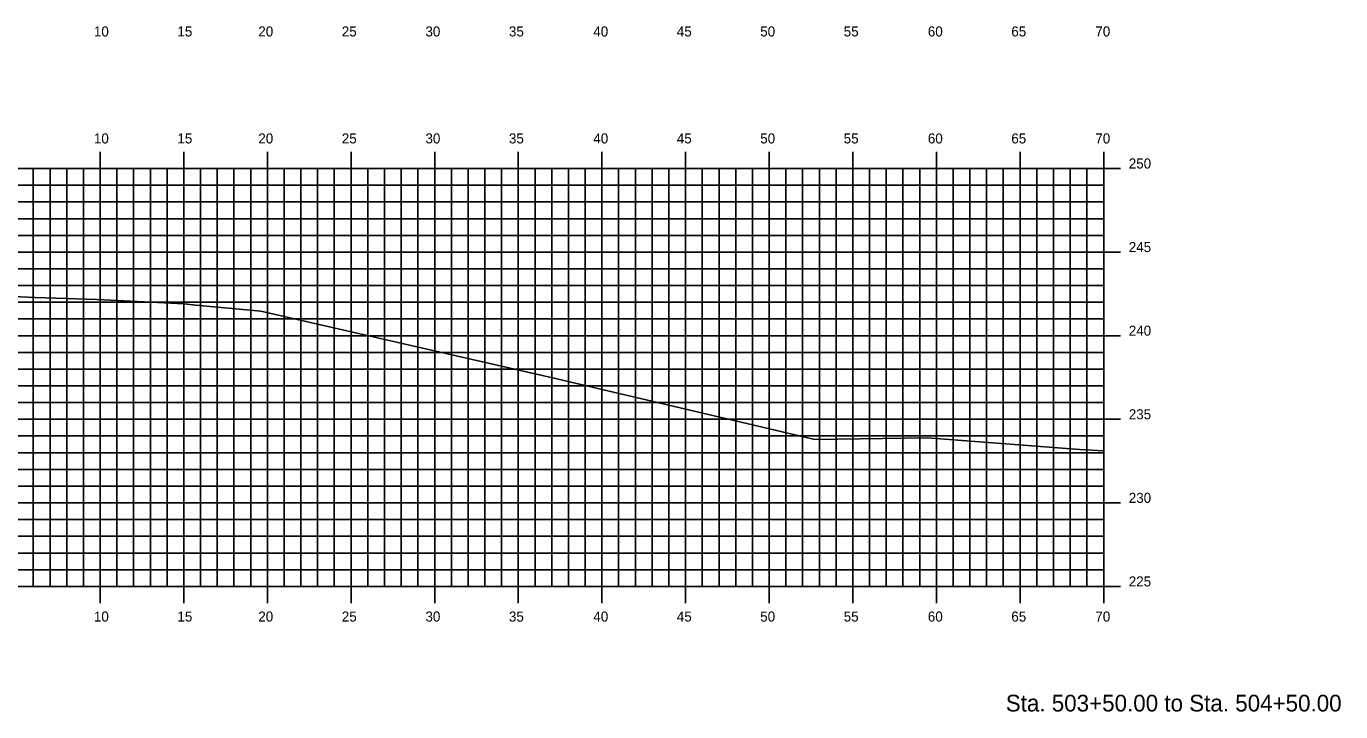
# Model space of a CAD drawing. Extents: x 1170543 to 1177585, y 609599 to 610623.
# Drawn here: x 1171297.3 to 1171375.9, y 610270.3 to 610311.3 of the extents above; entities that cross this region are included whole.
import ezdxf

# ---------------------------------------------------------------- set-up
doc = ezdxf.new("R2010")
doc.units = 0
for name, color, linetype in [('H_V ANNOTATION', 7, 'Continuous'), ('MAJOR', 7, 'Continuous'), ('MINOR', 7, 'Continuous'), ('S_Roadway_Centerline', 7, 'Continuous')]:
    doc.layers.add(name, color=color, linetype=linetype)

msp = doc.modelspace()

# ---------------------------------------------------------------- linework, layer by layer
at = {"layer": 'MAJOR'}
for p, q in [((1171301.741, 610303.803), (1171301.741, 610302.801)), ((1171306.741, 610303.803), (1171306.741, 610302.801)), ((1171311.741, 610303.803), (1171311.741, 610302.801)), ((1171316.741, 610303.803), (1171316.741, 610302.801)), ((1171321.741, 610303.803), (1171321.741, 610302.801)), ((1171326.741, 610303.803), (1171326.741, 610302.801)), ((1171331.741, 610303.803), (1171331.741, 610302.801)), ((1171336.741, 610303.803), (1171336.741, 610302.801)), ((1171341.741, 610303.803), (1171341.741, 610302.801)), ((1171346.741, 610303.803), (1171346.741, 610302.801)), ((1171351.741, 610303.803), (1171351.741, 610302.801)), ((1171356.741, 610303.803), (1171356.741, 610302.801)), ((1171361.741, 610303.803), (1171361.741, 610302.801)), ((1171221.741, 610302.801), (1171361.741, 610302.801)), ((1171221.741, 610302.801), (1171361.741, 610302.801)), ((1171301.741, 610277.801), (1171301.741, 610302.801)), ((1171306.741, 610277.801), (1171306.741, 610302.801)), ((1171311.741, 610277.801), (1171311.741, 610302.801)), ((1171316.741, 610277.801), (1171316.741, 610302.801)), ((1171321.741, 610277.801), (1171321.741, 610302.801)), ((1171326.741, 610277.801), (1171326.741, 610302.801)), ((1171331.741, 610277.801), (1171331.741, 610302.801)), ((1171336.741, 610277.801), (1171336.741, 610302.801)), ((1171341.741, 610277.801), (1171341.741, 610302.801)), ((1171346.741, 610277.801), (1171346.741, 610302.801)), ((1171351.741, 610277.801), (1171351.741, 610302.801)), ((1171356.741, 610277.801), (1171356.741, 610302.801)), ((1171362.743, 610302.801), (1171360.739, 610302.801)), ((1171361.741, 610277.801), (1171361.741, 610302.801)), ((1171361.741, 610277.801), (1171361.741, 610302.801)), ((1171221.741, 610297.801), (1171361.741, 610297.801)), ((1171362.743, 610297.801), (1171360.739, 610297.801)), ((1171221.741, 610292.801), (1171361.741, 610292.801)), ((1171362.743, 610292.801), (1171360.739, 610292.801)), ((1171221.741, 610287.801), (1171361.741, 610287.801)), ((1171362.743, 610287.801), (1171360.739, 610287.801)), ((1171221.741, 610282.801), (1171361.741, 610282.801)), ((1171362.743, 610282.801), (1171360.739, 610282.801)), ((1171221.741, 610277.801), (1171361.741, 610277.801)), ((1171221.741, 610277.801), (1171361.741, 610277.801)), ((1171301.741, 610276.799), (1171301.741, 610277.801)), ((1171306.741, 610276.799), (1171306.741, 610277.801)), ((1171311.741, 610276.799), (1171311.741, 610277.801)), ((1171316.741, 610276.799), (1171316.741, 610277.801)), ((1171321.741, 610276.799), (1171321.741, 610277.801)), ((1171326.741, 610276.799), (1171326.741, 610277.801)), ((1171331.741, 610276.799), (1171331.741, 610277.801)), ((1171336.741, 610276.799), (1171336.741, 610277.801)), ((1171341.741, 610276.799), (1171341.741, 610277.801)), ((1171346.741, 610276.799), (1171346.741, 610277.801)), ((1171351.741, 610276.799), (1171351.741, 610277.801)), ((1171356.741, 610276.799), (1171356.741, 610277.801)), ((1171362.743, 610277.801), (1171360.739, 610277.801)), ((1171361.741, 610276.799), (1171361.741, 610277.801))]:
    msp.add_line(p, q, dxfattribs=at)
at = {"layer": 'MINOR'}
for p, q in [((1171297.741, 610277.801), (1171297.741, 610302.801)), ((1171298.741, 610277.801), (1171298.741, 610302.801)), ((1171299.741, 610277.801), (1171299.741, 610302.801)), ((1171300.741, 610277.801), (1171300.741, 610302.801)), ((1171302.741, 610277.801), (1171302.741, 610302.801)), ((1171303.741, 610277.801), (1171303.741, 610302.801)), ((1171304.741, 610277.801), (1171304.741, 610302.801)), ((1171305.741, 610277.801), (1171305.741, 610302.801)), ((1171307.741, 610277.801), (1171307.741, 610302.801)), ((1171308.741, 610277.801), (1171308.741, 610302.801)), ((1171309.741, 610277.801), (1171309.741, 610302.801)), ((1171310.741, 610277.801), (1171310.741, 610302.801)), ((1171312.741, 610277.801), (1171312.741, 610302.801)), ((1171313.741, 610277.801), (1171313.741, 610302.801)), ((1171314.741, 610277.801), (1171314.741, 610302.801)), ((1171315.741, 610277.801), (1171315.741, 610302.801)), ((1171317.741, 610277.801), (1171317.741, 610302.801)), ((1171318.741, 610277.801), (1171318.741, 610302.801)), ((1171319.741, 610277.801), (1171319.741, 610302.801)), ((1171320.741, 610277.801), (1171320.741, 610302.801)), ((1171322.741, 610277.801), (1171322.741, 610302.801)), ((1171323.741, 610277.801), (1171323.741, 610302.801)), ((1171324.741, 610277.801), (1171324.741, 610302.801)), ((1171325.741, 610277.801), (1171325.741, 610302.801)), ((1171327.741, 610277.801), (1171327.741, 610302.801)), ((1171328.741, 610277.801), (1171328.741, 610302.801)), ((1171329.741, 610277.801), (1171329.741, 610302.801)), ((1171330.741, 610277.801), (1171330.741, 610302.801)), ((1171332.741, 610277.801), (1171332.741, 610302.801)), ((1171333.741, 610277.801), (1171333.741, 610302.801)), ((1171334.741, 610277.801), (1171334.741, 610302.801)), ((1171335.741, 610277.801), (1171335.741, 610302.801)), ((1171337.741, 610277.801), (1171337.741, 610302.801)), ((1171338.741, 610277.801), (1171338.741, 610302.801)), ((1171339.741, 610277.801), (1171339.741, 610302.801)), ((1171340.741, 610277.801), (1171340.741, 610302.801)), ((1171342.741, 610277.801), (1171342.741, 610302.801)), ((1171343.741, 610277.801), (1171343.741, 610302.801)), ((1171344.741, 610277.801), (1171344.741, 610302.801)), ((1171345.741, 610277.801), (1171345.741, 610302.801)), ((1171347.741, 610277.801), (1171347.741, 610302.801)), ((1171348.741, 610277.801), (1171348.741, 610302.801)), ((1171349.741, 610277.801), (1171349.741, 610302.801)), ((1171350.741, 610277.801), (1171350.741, 610302.801)), ((1171352.741, 610277.801), (1171352.741, 610302.801)), ((1171353.741, 610277.801), (1171353.741, 610302.801)), ((1171354.741, 610277.801), (1171354.741, 610302.801)), ((1171355.741, 610277.801), (1171355.741, 610302.801)), ((1171357.741, 610277.801), (1171357.741, 610302.801)), ((1171358.741, 610277.801), (1171358.741, 610302.801)), ((1171359.741, 610277.801), (1171359.741, 610302.801)), ((1171360.741, 610277.801), (1171360.741, 610302.801)), ((1171221.741, 610301.801), (1171361.741, 610301.801)), ((1171361.741, 610301.801), (1171360.739, 610301.801)), ((1171221.741, 610300.801), (1171361.741, 610300.801)), ((1171361.741, 610300.801), (1171360.739, 610300.801)), ((1171221.741, 610299.801), (1171361.741, 610299.801)), ((1171361.741, 610299.801), (1171360.739, 610299.801)), ((1171221.741, 610298.801), (1171361.741, 610298.801)), ((1171361.741, 610298.801), (1171360.739, 610298.801)), ((1171221.741, 610296.801), (1171361.741, 610296.801)), ((1171361.741, 610296.801), (1171360.739, 610296.801)), ((1171221.741, 610295.801), (1171361.741, 610295.801)), ((1171361.741, 610295.801), (1171360.739, 610295.801)), ((1171221.741, 610294.801), (1171361.741, 610294.801)), ((1171361.741, 610294.801), (1171360.739, 610294.801)), ((1171221.741, 610293.801), (1171361.741, 610293.801)), ((1171361.741, 610293.801), (1171360.739, 610293.801)), ((1171221.741, 610291.801), (1171361.741, 610291.801)), ((1171361.741, 610291.801), (1171360.739, 610291.801)), ((1171221.741, 610290.801), (1171361.741, 610290.801)), ((1171361.741, 610290.801), (1171360.739, 610290.801)), ((1171221.741, 610289.801), (1171361.741, 610289.801)), ((1171361.741, 610289.801), (1171360.739, 610289.801)), ((1171221.741, 610288.801), (1171361.741, 610288.801)), ((1171361.741, 610288.801), (1171360.739, 610288.801)), ((1171221.741, 610286.801), (1171361.741, 610286.801)), ((1171361.741, 610286.801), (1171360.739, 610286.801)), ((1171221.741, 610285.801), (1171361.741, 610285.801)), ((1171361.741, 610285.801), (1171360.739, 610285.801)), ((1171221.741, 610284.801), (1171361.741, 610284.801)), ((1171361.741, 610284.801), (1171360.739, 610284.801)), ((1171221.741, 610283.801), (1171361.741, 610283.801)), ((1171361.741, 610283.801), (1171360.739, 610283.801)), ((1171221.741, 610281.801), (1171361.741, 610281.801)), ((1171361.741, 610281.801), (1171360.739, 610281.801)), ((1171221.741, 610280.801), (1171361.741, 610280.801)), ((1171361.741, 610280.801), (1171360.739, 610280.801)), ((1171221.741, 610279.801), (1171361.741, 610279.801)), ((1171361.741, 610279.801), (1171360.739, 610279.801)), ((1171221.741, 610278.801), (1171361.741, 610278.801)), ((1171361.741, 610278.801), (1171360.739, 610278.801))]:
    msp.add_line(p, q, dxfattribs=at)
at = {"layer": 'S_Roadway_Centerline'}
msp.add_lwpolyline([(1171296.543, 610295.138), (1171297.861, 610295.093), (1171301.543, 610294.957), (1171302.772, 610294.897), (1171306.758, 610294.712), (1171307.451, 610294.635), (1171311.342, 610294.26), (1171328.788, 610290.273), (1171344.476, 610286.584), (1171351.202, 610286.698), (1171360.303, 610285.999), (1171361.741, 610285.909)], dxfattribs=at)

# ---------------------------------------------------------------- texts
at = {"layer": 'H_V ANNOTATION'}
for s, height, p in [('10', 0.6, (1171301.366, 610310.701)), ('15', 0.6, (1171306.358, 610310.701)), ('20', 0.6, (1171311.195, 610310.701)), ('25', 0.6, (1171316.187, 610310.701)), ('30', 0.6, (1171321.189, 610310.701)), ('35', 0.6, (1171326.181, 610310.701)), ('40', 0.6, (1171331.227, 610310.701)), ('45', 0.6, (1171336.219, 610310.701)), ('50', 0.6, (1171341.205, 610310.701)), ('55', 0.6, (1171346.197, 610310.701)), ('60', 0.6, (1171351.227, 610310.701)), ('65', 0.6, (1171356.219, 610310.701)), ('70', 0.6, (1171361.243, 610310.701)), ('10', 0.6, (1171301.366, 610304.301)), ('15', 0.6, (1171306.358, 610304.301)), ('20', 0.6, (1171311.195, 610304.301)), ('25', 0.6, (1171316.187, 610304.301)), ('30', 0.6, (1171321.189, 610304.301)), ('35', 0.6, (1171326.181, 610304.301)), ('40', 0.6, (1171331.227, 610304.301)), ('45', 0.6, (1171336.219, 610304.301)), ('50', 0.6, (1171341.205, 610304.301)), ('55', 0.6, (1171346.197, 610304.301)), ('60', 0.6, (1171351.227, 610304.301)), ('65', 0.6, (1171356.219, 610304.301)), ('70', 0.6, (1171361.243, 610304.301)), ('250', 0.6, (1171363.241, 610302.801)), ('245', 0.6, (1171363.241, 610297.801)), ('240', 0.6, (1171363.241, 610292.801)), ('235', 0.6, (1171363.241, 610287.801)), ('230', 0.6, (1171363.241, 610282.801)), ('225', 0.6, (1171363.241, 610277.801)), ('10', 0.6, (1171301.366, 610275.701)), ('15', 0.6, (1171306.358, 610275.701)), ('20', 0.6, (1171311.195, 610275.701)), ('25', 0.6, (1171316.187, 610275.701)), ('30', 0.6, (1171321.189, 610275.701)), ('35', 0.6, (1171326.181, 610275.701)), ('40', 0.6, (1171331.227, 610275.701)), ('45', 0.6, (1171336.219, 610275.701)), ('50', 0.6, (1171341.205, 610275.701)), ('55', 0.6, (1171346.197, 610275.701)), ('60', 0.6, (1171351.227, 610275.701)), ('65', 0.6, (1171356.219, 610275.701)), ('70', 0.6, (1171361.243, 610275.701)), ('Sta. 503+50.00 to Sta. 504+50.00', 1.0002, (1171355.887, 610270.321))]:
    msp.add_text(s, height=height, dxfattribs=at).set_placement(p)

doc.saveas('drawing.dxf')
